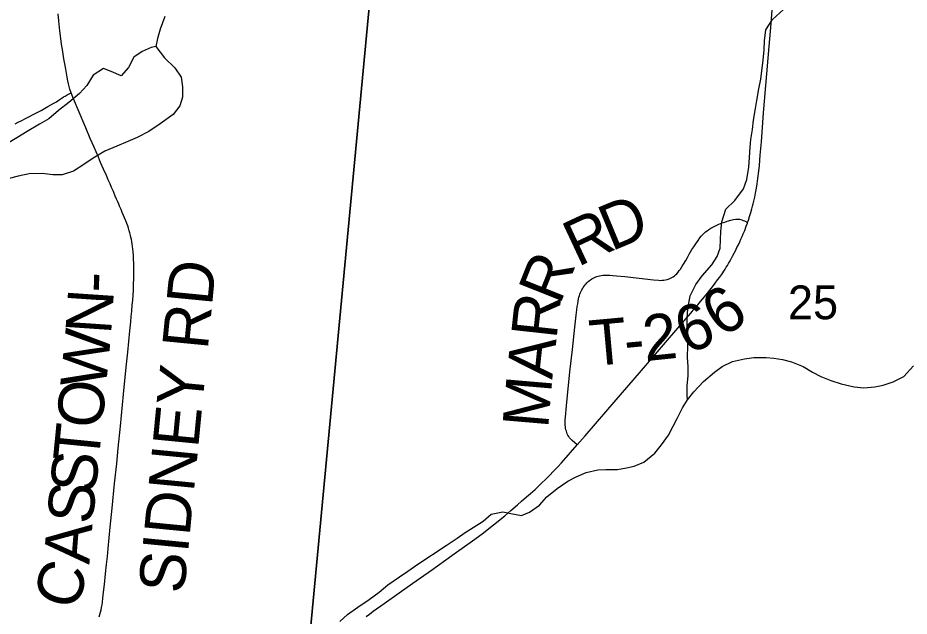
# Model space of a CAD drawing. Extents: x 0 to 680, y 0 to 440.
# Drawn here: x 551.69 to 571.17, y 353.5 to 366.59 of the extents above; entities that cross this region are included whole.
import ezdxf

# ---------------------------------------------------------------- set-up
doc = ezdxf.new("R2010")
doc.units = 0
for name, color, linetype in [('GM_X_Minor_River', 7, 'Continuous'), ('GM_X_Section', 7, 'Continuous'), ('GM_X_Section_Text', 7, 'Continuous'), ('GM_X_State_Route', 7, 'Continuous'), ('GM_X_Township_Road', 7, 'Continuous'), ('GM_X_Township_Road_Text', 7, 'Continuous')]:
    doc.layers.add(name, color=color, linetype=linetype)

msp = doc.modelspace()

# ---------------------------------------------------------------- linework, layer by layer
at = {"layer": 'GM_X_Minor_River'}
for points in [[(566.324, 358.231), (566.321, 358.345), (566.32, 358.547), (566.339, 358.761), (566.338, 358.955), (566.33, 359.163), (566.337, 359.411), (566.328, 359.586), (566.32, 359.794), (566.319, 360.009), (566.332, 360.223), (566.387, 360.51), (566.507, 360.755), (566.646, 360.946), (566.861, 361.182), (566.979, 361.367), (567.038, 361.553), (567.05, 361.74), (567.055, 361.915), (567.08, 362.122), (567.162, 362.401), (567.361, 362.591), (567.549, 362.847), (567.621, 363.053), (567.669, 363.32), (567.681, 363.535), (567.694, 363.755), (567.712, 363.929), (567.745, 364.143), (567.771, 364.35), (567.811, 364.604), (567.843, 364.778), (567.89, 365.031), (567.929, 365.245), (567.98, 365.659), (568, 365.887), (568.012, 366.081), (568.039, 366.322), (568.185, 366.552), (568.426, 366.767)], [(554.901, 366.613), (554.801, 366.341), (554.736, 366.135), (554.705, 365.961), (554.893, 365.709), (555.115, 365.49), (555.258, 365.292), (555.286, 365.077), (555.287, 364.85), (555.229, 364.663), (555.084, 364.472), (554.798, 364.265), (554.547, 364.103), (554.297, 363.968), (554.094, 363.879), (553.851, 363.777), (553.587, 363.669), (553.336, 363.521), (553.132, 363.378), (552.901, 363.236), (552.652, 363.155), (552.451, 363.153), (552.218, 363.185), (551.93, 363.178), (551.695, 363.123), (551.493, 363.074)], [(554.705, 365.961), (554.604, 365.937), (554.401, 365.848), (554.225, 365.725), (554.106, 365.5), (553.947, 365.316), (553.729, 365.414), (553.557, 365.479), (553.332, 365.33), (553.193, 365.105), (553.035, 364.928), (552.803, 364.732), (552.572, 364.557), (552.36, 364.381), (552.163, 364.258), (551.892, 364.103), (551.661, 363.961), (551.444, 363.832), (551.235, 363.757), (550.985, 363.655), (550.807, 363.478), (550.668, 363.254), (550.321, 362.451)], [(561.643, 355.445), (561.858, 355.578), (562.037, 355.735), (562.286, 355.788), (562.466, 355.75), (562.699, 355.704), (562.875, 355.78), (563.094, 355.928), (563.253, 356.112), (563.479, 356.294), (563.711, 356.455), (563.894, 356.551), (564.111, 356.646), (564.367, 356.7), (564.542, 356.709), (564.796, 356.709), (564.991, 356.744), (565.16, 356.786), (565.37, 356.868), (565.61, 357.069), (565.755, 357.253), (565.915, 357.464), (566.014, 357.656), (566.099, 357.828), (566.219, 358.06), (566.324, 358.231), (566.463, 358.409), (566.677, 358.631), (566.917, 358.839), (567.088, 358.962), (567.312, 359.071), (567.575, 359.131), (567.776, 359.159), (568.044, 359.159), (568.211, 359.147), (568.405, 359.116), (568.597, 359.064), (568.856, 358.963), (569.06, 358.837), (569.245, 358.745), (569.457, 358.659), (569.689, 358.585), (569.969, 358.518), (570.183, 358.499), (570.424, 358.519), (570.606, 358.555), (570.822, 358.629), (571.053, 358.744), (571.267, 358.98)], [(558.725, 353.388), (558.895, 353.538), (559.12, 353.701), (559.365, 353.869), (559.589, 354.031), (559.774, 354.188), (560.032, 354.363), (560.209, 354.486), (560.433, 354.642), (561.051, 355.05), (561.289, 355.212), (561.466, 355.335), (561.643, 355.445)]]:
    msp.add_lwpolyline(points, dxfattribs=at)
at = {"layer": 'GM_X_Section'}
for points in [[(541.842, 371.775), (559.672, 370.073), (558.031, 352.677), (540.239, 354.271)], [(559.672, 370.073), (577.185, 368.543), (575.561, 351.071), (575.421, 351.08), (558.031, 352.677)]]:
    msp.add_lwpolyline(points, close=True, dxfattribs=at)
at = {"layer": 'GM_X_State_Route'}
msp.add_lwpolyline([(559.298, 353.495), (559.372, 353.55), (559.456, 353.611), (559.697, 353.783), (560.025, 354.015), (560.325, 354.228), (560.729, 354.51), (561.173, 354.829), (561.274, 354.903), (561.625, 355.152), (561.838, 355.306), (562.088, 355.499), (562.335, 355.699), (562.466, 355.813), (562.608, 355.935), (562.701, 356.017), (562.807, 356.111), (562.891, 356.185), (562.993, 356.276), (563.076, 356.353), (563.144, 356.417), (563.223, 356.495), (563.307, 356.579), (563.398, 356.673), (563.489, 356.77), (563.569, 356.858), (563.914, 357.248), (564.09, 357.447), (564.767, 358.237), (565.275, 358.824), (565.892, 359.537), (566.253, 359.96), (566.398, 360.128), (566.483, 360.228), (566.555, 360.312), (566.614, 360.386), (566.695, 360.485), (566.762, 360.567), (566.812, 360.631), (566.87, 360.706), (566.931, 360.782), (566.986, 360.856), (567.025, 360.911), (567.067, 360.969), (567.096, 361.011), (567.12, 361.045), (567.147, 361.087), (567.175, 361.131), (567.199, 361.171), (567.225, 361.215), (567.257, 361.27), (567.283, 361.316), (567.313, 361.372), (567.348, 361.438), (567.374, 361.492), (567.409, 361.561), (567.44, 361.625), (567.469, 361.687), (567.496, 361.747), (567.521, 361.806), (567.545, 361.864), (567.577, 361.939), (567.611, 362.028), (567.635, 362.094), (567.642, 362.114), (567.66, 362.165), (567.683, 362.239), (567.712, 362.332), (567.734, 362.409), (567.75, 362.468), (567.763, 362.52), (567.777, 362.58), (567.798, 362.668), (567.815, 362.753), (567.833, 362.859), (567.848, 362.958), (567.865, 363.076), (567.883, 363.23), (567.898, 363.359), (567.918, 363.584), (567.943, 363.872), (567.991, 364.506), (568.111, 365.957), (568.153, 366.459), (568.193, 366.95)], dxfattribs=at)
at = {"layer": 'GM_X_Township_Road'}
for points in [[(552.852, 364.945), (552.825, 365.024), (552.809, 365.085), (552.794, 365.141), (552.78, 365.211), (552.765, 365.285), (552.733, 365.46), (552.718, 365.544), (552.705, 365.618), (552.694, 365.687), (552.675, 365.792), (552.659, 365.89), (552.642, 366.009), (552.627, 366.131), (552.607, 366.305), (552.585, 366.518), (552.568, 366.673)], [(551.625, 364.266), (551.692, 364.301), (551.773, 364.342), (551.851, 364.382), (551.929, 364.423), (552.019, 364.469), (552.107, 364.516), (552.194, 364.562), (552.271, 364.605), (552.341, 364.645), (552.406, 364.681), (552.47, 364.717), (552.528, 364.752), (552.59, 364.792), (552.654, 364.836), (552.686, 364.856), (552.719, 364.876), (552.761, 364.9), (552.806, 364.921), (552.852, 364.945)], [(553.463, 353.489), (553.481, 353.541), (553.495, 353.592), (553.508, 353.643), (553.518, 353.695), (553.527, 353.75), (553.534, 353.808), (553.546, 353.898), (553.56, 354.025), (553.58, 354.196), (553.605, 354.428), (553.627, 354.635), (553.644, 354.808), (553.662, 354.983), (553.705, 355.446), (553.747, 355.862), (553.802, 356.408), (553.847, 356.84), (553.88, 357.18), (553.928, 357.66), (553.999, 358.357), (554.057, 358.948), (554.09, 359.275), (554.134, 359.74), (554.153, 359.938), (554.166, 360.058), (554.177, 360.175), (554.189, 360.308), (554.198, 360.416), (554.205, 360.521), (554.211, 360.634), (554.218, 360.765), (554.224, 360.883), (554.222, 360.998), (554.224, 361.125), (554.221, 361.218), (554.218, 361.311), (554.215, 361.386), (554.208, 361.473), (554.202, 361.527), (554.195, 361.588), (554.186, 361.646), (554.177, 361.696), (554.169, 361.74), (554.159, 361.789), (554.15, 361.83), (554.135, 361.885), (554.122, 361.929), (554.103, 361.989), (554.088, 362.035), (554.067, 362.087), (554.044, 362.147), (554.018, 362.21), (553.995, 362.267), (553.97, 362.326), (553.943, 362.393), (553.912, 362.465), (553.893, 362.509), (553.872, 362.56), (553.846, 362.622), (553.817, 362.69), (553.775, 362.787), (553.734, 362.878), (553.701, 362.955), (553.662, 363.042), (553.621, 363.135), (553.559, 363.275), (553.496, 363.423), (553.447, 363.539), (553.396, 363.658), (553.347, 363.772), (553.312, 363.852), (553.269, 363.949), (553.171, 364.181), (553.005, 364.575), (552.924, 364.766), (552.891, 364.849), (552.852, 364.945)], [(563.914, 357.248), (563.808, 357.346), (563.767, 357.384), (563.75, 357.404), (563.731, 357.432), (563.713, 357.461), (563.699, 357.491), (563.687, 357.522), (563.679, 357.549), (563.669, 357.581), (563.661, 357.616), (563.657, 357.643), (563.654, 357.677), (563.653, 357.71), (563.653, 357.75), (563.655, 357.803), (563.658, 357.858), (563.68, 358.105), (563.7, 358.33), (563.754, 358.844), (563.813, 359.333), (563.863, 359.824), (563.892, 360.085), (563.906, 360.199), (563.916, 360.273), (563.926, 360.336), (563.937, 360.393), (563.945, 360.441), (563.954, 360.48), (563.964, 360.516), (563.974, 360.546), (563.986, 360.577), (564.002, 360.61), (564.015, 360.636), (564.029, 360.664), (564.048, 360.693), (564.067, 360.72), (564.087, 360.748), (564.108, 360.773), (564.128, 360.794), (564.156, 360.821), (564.183, 360.842), (564.207, 360.859), (564.236, 360.88), (564.268, 360.897), (564.294, 360.91), (564.32, 360.922), (564.345, 360.93), (564.372, 360.939), (564.403, 360.946), (564.438, 360.953), (564.477, 360.958), (564.52, 360.959), (564.57, 360.959), (564.628, 360.956), (564.693, 360.952), (564.778, 360.946), (564.956, 360.928), (565.587, 360.854), (565.695, 360.848), (565.733, 360.846), (565.773, 360.848), (565.81, 360.851), (565.849, 360.857), (565.885, 360.864), (565.923, 360.877), (565.955, 360.891), (565.983, 360.906), (566.014, 360.926), (566.039, 360.943), (566.066, 360.965), (566.091, 360.99), (566.121, 361.026), (566.146, 361.058), (566.173, 361.094), (566.204, 361.14), (566.241, 361.201), (566.288, 361.278), (566.327, 361.349), (566.365, 361.416), (566.396, 361.471), (566.424, 361.517), (566.463, 361.578), (566.521, 361.665), (566.557, 361.717), (566.597, 361.775), (566.627, 361.811), (566.653, 361.84), (566.686, 361.872), (566.721, 361.904), (566.756, 361.931), (566.795, 361.959), (566.835, 361.985), (566.879, 362.01), (566.924, 362.031), (566.97, 362.053), (567.015, 362.073), (567.048, 362.086), (567.086, 362.102), (567.14, 362.121), (567.192, 362.14), (567.274, 362.163), (567.335, 362.178), (567.384, 362.184), (567.419, 362.185), (567.466, 362.182), (567.513, 362.171), (567.546, 362.158), (567.573, 362.146), (567.642, 362.114)]]:
    msp.add_lwpolyline(points, dxfattribs=at)

# ---------------------------------------------------------------- texts
at = {"layer": 'GM_X_Section_Text'}
msp.add_text('25', height=0.7377, rotation=0, dxfattribs=at).set_placement((568.522, 359.996))
at = {"layer": 'GM_X_Township_Road_Text'}
for s, height, rotation, p in [('D', 1.001, 22.5313, (564.661, 361.476)), ('R', 1.001, 25.0725, (563.926, 361.132)), ('R', 1.001, 68.2529, (563.535, 360.294)), ('SIDNEY RD', 1.0014, 84.4474, (555.318, 353.979)), ('-', 1.001, 88.0982, (553.785, 360.568)), ('6', 1.001, 35.1109, (567.096, 359.571)), ('N', 1.001, 86.121, (553.723, 359.651)), ('R', 1.001, 83.7115, (563.462, 359.545)), ('6', 1.001, 22.5387, (566.317, 359.219)), ('2', 1.001, 6.044, (565.4, 359.077)), ('T', 1.001, 5.2099, (564.229, 358.969)), ('W', 1.001, 84.4782, (553.609, 358.465)), ('A', 1.001, 83.9305, (563.369, 358.67)), ('-', 1.001, 5.3561, (564.978, 359.037)), ('O', 1.001, 84.3867, (553.523, 357.586)), ('M', 1.001, 85.1385, (563.278, 357.593)), ('T', 1.001, 84.3854, (553.45, 356.841)), ('S', 1.001, 84.3844, (553.383, 356.169)), ('S', 1.001, 84.3844, (553.317, 355.496)), ('A', 1.001, 85.5088, (553.249, 354.623)), ('C', 1.001, 72.3463, (552.951, 353.593))]:
    msp.add_text(s, height=height, rotation=rotation, dxfattribs=at).set_placement(p)

doc.saveas('drawing.dxf')
